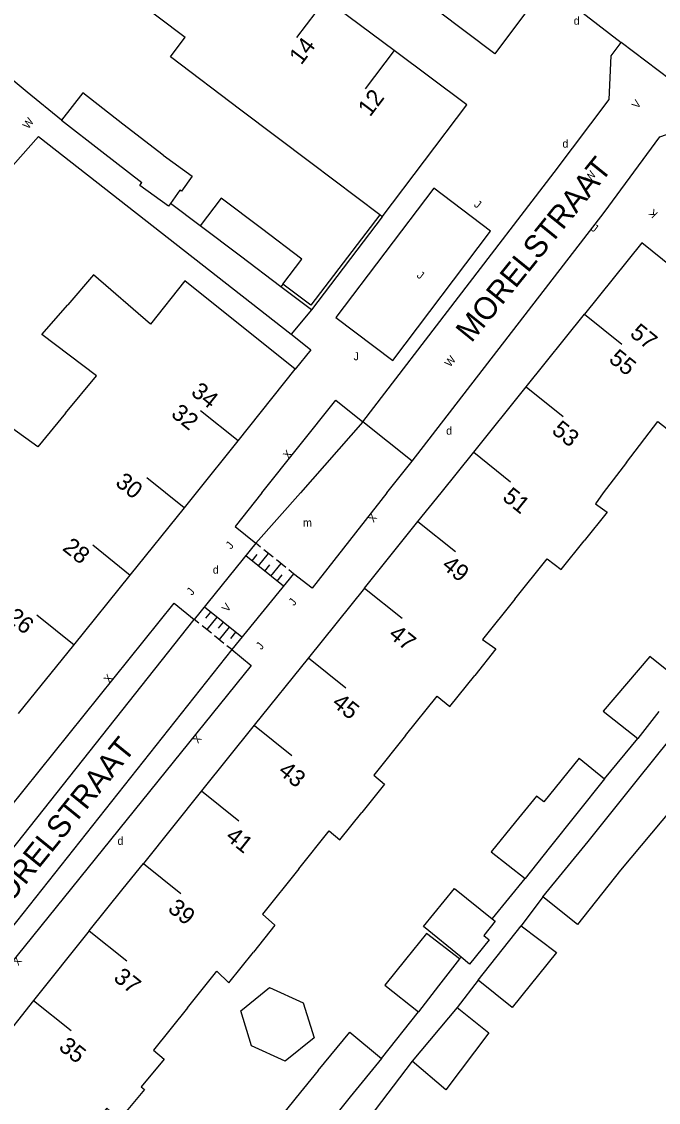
# Model space of a CAD drawing. Extents: x 134999 to 136502, y 457398 to 459002.
# Drawn here: x 135503.6 to 135543.4, y 457761.9 to 457829.4 of the extents above; entities that cross this region are included whole.
import ezdxf

# ---------------------------------------------------------------- set-up
doc = ezdxf.new("R2010")
doc.units = 0
for name, color, linetype in [('RI_DGTB_15', 7, 'Continuous'), ('RI_DGTB_23', 7, 'Continuous'), ('RI_DGTB_29', 7, 'Continuous'), ('RI_DGTB_30', 7, 'Continuous'), ('RI_DGTB_31', 7, 'Continuous'), ('RI_DGTB_35', 7, 'Continuous'), ('RI_DGTB_36', 7, 'Continuous'), ('RI_DGTB_37', 7, 'Continuous'), ('RI_DGTB_4', 7, 'Continuous'), ('RI_DGTB_43', 7, 'Continuous'), ('RI_DGTB_5', 7, 'Continuous'), ('RI_DGTB_53', 7, 'Continuous'), ('RI_DGTB_54', 7, 'Continuous'), ('RI_DGTB_6', 7, 'Continuous')]:
    doc.layers.add(name, color=color, linetype=linetype)

msp = doc.modelspace()

# ---------------------------------------------------------------- linework, layer by layer
at = {"layer": 'RI_DGTB_15'}
for p, q in [((135522.588, 457830.837), (135520.78, 457828.444)), ((135522.588, 457830.837), (135520.78, 457828.444)), ((135526.879, 457827.627), (135525.071, 457825.234)), ((135526.879, 457827.627), (135525.071, 457825.234)), ((135538.762, 457811.154), (135541.088, 457809.277)), ((135538.762, 457811.154), (135541.088, 457809.277)), ((135535.128, 457806.625), (135537.441, 457804.758)), ((135535.128, 457806.625), (135537.441, 457804.758)), ((135517.139, 457803.25), (135514.795, 457805.123)), ((135517.139, 457803.25), (135514.795, 457805.123)), ((135531.853, 457802.544), (135534.153, 457800.688)), ((135531.853, 457802.544), (135534.153, 457800.688)), ((135512.602, 457800), (135511.436, 457800.931)), ((135512.602, 457800), (135511.436, 457800.931)), ((135513.772, 457799.056), (135512.602, 457800)), ((135528.366, 457798.198), (135530.708, 457796.323)), ((135510.398, 457794.84), (135508.062, 457796.722)), ((135525.034, 457794.047), (135527.376, 457792.172)), ((135506.898, 457790.468), (135504.562, 457792.35)), ((135521.53, 457789.68), (135523.872, 457787.805)), ((135518.149, 457785.466), (135520.491, 457783.591)), ((135514.842, 457781.381), (135517.184, 457779.506)), ((135511.222, 457776.839), (135513.564, 457774.964)), ((135507.839, 457772.617), (135510.181, 457770.742)), ((135504.364, 457768.276), (135506.706, 457766.401))]:
    msp.add_line(p, q, dxfattribs=at)
at = {"layer": 'RI_DGTB_23'}
msp.add_line((135521.715, 457811.432), (135520.451, 457809.912), dxfattribs=at)
msp.add_line((135521.715, 457811.432), (135520.451, 457809.912), dxfattribs=at)
at = {"layer": 'RI_DGTB_31'}
for p, q in [((135518.542, 457796.603), (135518.248, 457796.841)), ((135519.974, 457794.16), (135517.619, 457796.063)), ((135518.012, 457795.746), (135518.326, 457796.135)), ((135518.404, 457795.429), (135519.033, 457796.206)), ((135519.327, 457795.968), (135518.739, 457796.444)), ((135518.797, 457795.111), (135519.111, 457795.5)), ((135519.189, 457794.794), (135519.818, 457795.572)), ((135520.112, 457795.334), (135519.523, 457795.81)), ((135519.581, 457794.477), (135519.896, 457794.866)), ((135520.603, 457794.937), (135520.308, 457795.175)), ((135517.363, 457790.974), (135515.03, 457792.861)), ((135515.419, 457792.546), (135515.104, 457792.157)), ((135514.693, 457791.847), (135514.401, 457792.083)), ((135515.807, 457792.232), (135515.179, 457791.454)), ((135516.196, 457791.917), (135515.882, 457791.529)), ((135515.47, 457791.218), (135514.887, 457791.69)), ((135516.585, 457791.603), (135515.956, 457790.825)), ((135516.974, 457791.289), (135516.66, 457790.9)), ((135516.248, 457790.59), (135515.665, 457791.061)), ((135516.734, 457790.197), (135516.442, 457790.432))]:
    msp.add_line(p, q, dxfattribs=at)
at = {"layer": 'RI_DGTB_4'}
for p, q in [((135509.678, 457831.61), (135513.825, 457828.459)), ((135509.678, 457831.61), (135513.825, 457828.459)), ((135526.879, 457827.627), (135522.588, 457830.837)), ((135526.879, 457827.627), (135522.588, 457830.837)), ((135521.675, 457820.616), (135517.314, 457823.907)), ((135521.675, 457820.616), (135517.314, 457823.907)), ((135525.979, 457817.369), (135521.675, 457820.616)), ((135525.979, 457817.369), (135521.675, 457820.616)), ((135526.139, 457817.249), (135525.979, 457817.369)), ((135526.139, 457817.249), (135525.979, 457817.369)), ((135535.127, 457806.626), (135538.762, 457811.154)), ((135535.127, 457806.626), (135538.762, 457811.154)), ((135517.139, 457803.25), (135520.707, 457807.722)), ((135517.139, 457803.25), (135520.707, 457807.722)), ((135531.852, 457802.545), (135535.127, 457806.626)), ((135531.852, 457802.545), (135535.127, 457806.626)), ((135514.546, 457800), (135517.139, 457803.25)), ((135514.546, 457800), (135517.139, 457803.25)), ((135529.81, 457800), (135531.852, 457802.545)), ((135529.81, 457800), (135531.852, 457802.545)), ((135513.78, 457799.05), (135514.546, 457800)), ((135528.365, 457798.199), (135529.81, 457800)), ((135510.39, 457794.847), (135513.78, 457799.05)), ((135525.033, 457794.048), (135528.365, 457798.199)), ((135506.874, 457790.487), (135510.39, 457794.847)), ((135525.033, 457794.048), (135521.529, 457789.681)), ((135503.422, 457786.206), (135506.874, 457790.487)), ((135521.529, 457789.681), (135518.147, 457785.468)), ((135518.147, 457785.468), (135514.857, 457781.369)), ((135514.857, 457781.369), (135511.222, 457776.839)), ((135507.839, 457772.617), (135504.364, 457768.276)), ((135504.364, 457768.276), (135500.929, 457763.983))]:
    msp.add_line(p, q, dxfattribs=at)
for points in [[(135517.314, 457823.907), (135512.906, 457827.233), (135513.825, 457828.459)], [(135517.314, 457823.907), (135512.906, 457827.233), (135513.825, 457828.459)], [(135526.139, 457817.249), (135531.413, 457824.235), (135526.879, 457827.627)], [(135526.139, 457817.249), (135531.413, 457824.235), (135526.879, 457827.627)], [(135548.323, 457810.721), (135548.366, 457810.774), (135542.344, 457815.618), (135538.762, 457811.154)], [(135548.323, 457810.721), (135548.366, 457810.774), (135542.344, 457815.618), (135538.762, 457811.154)], [(135520.707, 457807.722), (135513.819, 457813.238), (135511.664, 457810.527)], [(135520.707, 457807.722), (135513.819, 457813.238), (135511.664, 457810.527)], [(135507.839, 457772.617), (135509.965, 457775.273), (135511.222, 457776.839)]]:
    msp.add_lwpolyline(points, dxfattribs=at)
at = {"layer": 'RI_DGTB_5'}
msp.add_line((135541.385, 457801.884), (135539.942, 457800), dxfattribs=at)
msp.add_line((135541.385, 457801.884), (135539.942, 457800), dxfattribs=at)
for points in [[(135511.664, 457810.527), (135508.111, 457813.611), (135506.497, 457811.753)], [(135511.664, 457810.527), (135508.111, 457813.611), (135506.497, 457811.753)], [(135506.367, 457804.978), (135508.291, 457807.311), (135504.871, 457809.881), (135506.497, 457811.753)], [(135506.367, 457804.978), (135508.291, 457807.311), (135504.871, 457809.881), (135506.497, 457811.753)], [(135541.385, 457801.884), (135543.347, 457804.446), (135544.221, 457803.771), (135545.686, 457805.596)], [(135541.385, 457801.884), (135543.347, 457804.446), (135544.221, 457803.771), (135545.686, 457805.596)], [(135506.367, 457804.978), (135504.621, 457802.861), (135501.311, 457805.241), (135501.239, 457805.15)], [(135506.367, 457804.978), (135504.621, 457802.861), (135501.311, 457805.241), (135501.239, 457805.15)], [(135539.942, 457800), (135539.449, 457799.302), (135540.18, 457798.782), (135538.742, 457796.996)], [(135534.42, 457793.348), (135536.436, 457795.864), (135537.303, 457795.21), (135538.742, 457796.996)], [(135534.42, 457793.348), (135532.405, 457790.832), (135533.239, 457790.251), (135531.912, 457788.586)], [(135527.592, 457784.824), (135529.569, 457787.292), (135530.364, 457786.642), (135531.912, 457788.586)], [(135527.592, 457784.824), (135525.615, 457782.356), (135526.286, 457781.787), (135524.861, 457780.018)], [(135520.929, 457776.508), (135522.831, 457778.882), (135523.486, 457778.31), (135524.861, 457780.018)], [(135520.929, 457776.508), (135518.662, 457773.678), (135519.433, 457772.986), (135518.088, 457771.299)], [(135513.97, 457767.822), (135515.805, 457770.112), (135516.557, 457769.376), (135518.088, 457771.299)], [(135513.97, 457767.822), (135511.846, 457765.171), (135512.521, 457764.611), (135511.082, 457762.875)], [(135511.082, 457762.875), (135511.281, 457762.714), (135509.727, 457760.844), (135508.945, 457761.551), (135507.01, 457759.137)]]:
    msp.add_lwpolyline(points, dxfattribs=at)
at = {"layer": 'RI_DGTB_53'}
for p, q in [((135537.272, 457831.068), (135541.06, 457828.139)), ((135537.272, 457831.068), (135541.06, 457828.139)), ((135546.607, 457823.921), (135541.06, 457828.139)), ((135546.607, 457823.921), (135541.06, 457828.139)), ((135528, 457801.969), (135524.927, 457804.434)), ((135528, 457801.969), (135524.927, 457804.434)), ((135518.248, 457796.841), (135521.027, 457800)), ((135500, 457773.906), (135514.401, 457792.083)), ((135516.744, 457790.209), (135500, 457769.065))]:
    msp.add_line(p, q, dxfattribs=at)
for points in [[(135537.272, 457831.068), (135535.154, 457830.07), (135533.163, 457827.426), (135500.459, 457852.058), (135503.652, 457856.296)], [(135524.927, 457804.434), (135536.882, 457820.012), (135540.298, 457824.581), (135540.43, 457827.307), (135541.06, 457828.139)], [(135524.927, 457804.434), (135536.882, 457820.012), (135540.298, 457824.581), (135540.43, 457827.307), (135541.06, 457828.139)], [(135528, 457801.969), (135539.99, 457817.512), (135543.477, 457822.236), (135546.011, 457823.134), (135546.607, 457823.921)], [(135528, 457801.969), (135539.99, 457817.512), (135543.477, 457822.236), (135546.011, 457823.134), (135546.607, 457823.921)], [(135504.665, 457822.263), (135520.451, 457809.912)], [(135504.665, 457822.263), (135520.451, 457809.912)], [(135523.241, 457810.951), (135526.795, 457808.264), (135532.903, 457816.346), (135529.349, 457819.033), (135523.241, 457810.951)], [(135523.241, 457810.951), (135526.795, 457808.264), (135532.903, 457816.346), (135529.349, 457819.033), (135523.241, 457810.951)], [(135520.451, 457809.912), (135520.519, 457809.859), (135521.676, 457808.932), (135520.707, 457807.722)], [(135520.451, 457809.912), (135520.519, 457809.859), (135521.676, 457808.932), (135520.707, 457807.722)]]:
    msp.add_lwpolyline(points, dxfattribs=at)
at = {"layer": 'RI_DGTB_54'}
for p, q in [((135503.968, 457825.041), (135500, 457828.317)), ((135503.968, 457825.041), (135500, 457828.317)), ((135506.103, 457823.28), (135503.968, 457825.041)), ((135506.103, 457823.28), (135503.968, 457825.041)), ((135500, 457816.981), (135504.665, 457822.263)), ((135500, 457816.981), (135504.665, 457822.263)), ((135524.927, 457804.434), (135521.027, 457800)), ((135524.927, 457804.434), (135521.027, 457800)), ((135526.427, 457800), (135528, 457801.969)), ((135526.427, 457800), (135528, 457801.969)), ((135518.248, 457796.841), (135514.401, 457792.083)), ((135520.603, 457794.937), (135516.744, 457790.209)), ((135540.014, 457782.124), (135542.103, 457784.654)), ((135533.015, 457773.396), (135535.053, 457775.904)), ((135536.168, 457774.758), (135534.821, 457772.934)), ((135532.128, 457769.548), (135530.812, 457767.842)), ((135526.098, 457764.649), (135528.403, 457767.573)), ((135528.015, 457764.484), (135525.302, 457760.917))]:
    msp.add_line(p, q, dxfattribs=at)
for points in [[(135514.773, 457816.687), (135512.905, 457818.067)], [(135514.773, 457816.687), (135512.905, 457818.067)], [(135526.139, 457817.249), (135521.715, 457811.432), (135519.809, 457812.874)], [(135526.139, 457817.249), (135521.715, 457811.432), (135519.809, 457812.874)], [(135525.979, 457817.369), (135521.677, 457811.712), (135519.93, 457813.033)], [(135525.979, 457817.369), (135521.677, 457811.712), (135519.93, 457813.033)], [(135518.621, 457800), (135523.248, 457805.778), (135524.927, 457804.434)], [(135518.621, 457800), (135523.248, 457805.778), (135524.927, 457804.434)], [(135518.621, 457800), (135516.956, 457797.891), (135518.248, 457796.841)], [(135526.427, 457800), (135521.769, 457794.048), (135520.603, 457794.937)], [(135500, 457776.77), (135513.14, 457793.094), (135514.401, 457792.083)], [(135516.744, 457790.209), (135517.956, 457789.212), (135500.88, 457768.066), (135500, 457768.775)], [(135533.015, 457773.396), (135532.998, 457773.375)], [(135531.055, 457770.985), (135530.971, 457770.881)]]:
    msp.add_lwpolyline(points, dxfattribs=at)
at = {"layer": 'RI_DGTB_6'}
for p, q in [((135519.93, 457813.033), (135519.809, 457812.874)), ((135519.93, 457813.033), (135519.809, 457812.874)), ((135538.433, 457783.409), (135540.014, 457782.124)), ((135539.005, 457778.203), (135542.077, 457782.066)), ((135544.246, 457780.267), (135541.012, 457776.424)), ((135536.168, 457774.758), (135539.005, 457778.203)), ((135532.128, 457769.548), (135534.821, 457772.934)), ((135530.812, 457767.842), (135528.015, 457764.484))]:
    msp.add_line(p, q, dxfattribs=at)
for points in [[(135509.943, 457823.038), (135507.43, 457824.989), (135506.103, 457823.28)], [(135509.943, 457823.038), (135507.43, 457824.989), (135506.103, 457823.28)], [(135506.103, 457823.28), (135508.616, 457821.329)], [(135506.103, 457823.28), (135508.616, 457821.329)], [(135512.456, 457821.087), (135509.943, 457823.038)], [(135512.456, 457821.087), (135509.943, 457823.038)], [(135508.616, 457821.329), (135511.129, 457819.378)], [(135508.616, 457821.329), (135511.129, 457819.378)], [(135512.456, 457821.087), (135514.269, 457819.776), (135513.591, 457818.838), (135513.506, 457818.899), (135512.905, 457818.067)], [(135512.456, 457821.087), (135514.269, 457819.776), (135513.591, 457818.838), (135513.506, 457818.899), (135512.905, 457818.067)], [(135512.905, 457818.067), (135512.789, 457817.907), (135510.995, 457819.204), (135511.129, 457819.378)], [(135512.905, 457818.067), (135512.789, 457817.907), (135510.995, 457819.204), (135511.129, 457819.378)], [(135518.601, 457816.51), (135516.083, 457818.417), (135514.773, 457816.687)], [(135518.601, 457816.51), (135516.083, 457818.417), (135514.773, 457816.687)], [(135517.291, 457814.78), (135514.773, 457816.687)], [(135517.291, 457814.78), (135514.773, 457816.687)], [(135519.93, 457813.033), (135521.119, 457814.604), (135518.601, 457816.51)], [(135519.93, 457813.033), (135521.119, 457814.604), (135518.601, 457816.51)], [(135519.809, 457812.874), (135517.291, 457814.78)], [(135519.809, 457812.874), (135517.291, 457814.78)], [(135544.854, 457788.155), (135542.839, 457789.759), (135541.386, 457788.06)], [(135541.386, 457788.06), (135539.933, 457786.361), (135542.103, 457784.654)], [(135543.415, 457786.324), (135542.103, 457784.654)], [(135542.077, 457782.066), (135544.116, 457784.594)], [(135538.433, 457783.409), (135536.224, 457780.679), (135535.772, 457781.045), (135534.463, 457779.439)], [(135540.014, 457782.124), (135536.561, 457777.795)], [(135534.463, 457779.439), (135532.929, 457777.559), (135535.053, 457775.904)], [(135536.561, 457777.795), (135535.053, 457775.904)], [(135541.012, 457776.424), (135538.325, 457773.027), (135536.168, 457774.758)], [(135531.055, 457770.985), (135528.709, 457772.892), (135530.651, 457775.282)], [(135530.651, 457775.282), (135532.998, 457773.375)], [(135532.998, 457773.375), (135533.188, 457773.221), (135532.472, 457772.34), (135532.82, 457772.058), (135531.593, 457770.548), (135531.055, 457770.985)], [(135530.971, 457770.881), (135528.896, 457772.457), (135527.592, 457770.842)], [(135534.821, 457772.934), (135537.012, 457771.282), (135534.255, 457767.826), (135532.128, 457769.548)], [(135527.592, 457770.842), (135526.289, 457769.228), (135528.403, 457767.573)], [(135530.971, 457770.881), (135529.651, 457769.181)], [(135520.065, 457764.492), (135517.977, 457765.436), (135517.304, 457767.632), (135519.101, 457769.086), (135521.189, 457768.123), (135521.875, 457765.931), (135520.065, 457764.492)], [(135529.651, 457769.181), (135528.403, 457767.573)], [(135530.812, 457767.842), (135532.786, 457766.257), (135530.109, 457762.692), (135528.015, 457764.484)], [(135522.136, 457763.904), (135524.107, 457766.292), (135526.098, 457764.649)], [(135526.098, 457764.649), (135524.127, 457762.261)], [(135522.136, 457763.904), (135520.76, 457762.208)], [(135520.76, 457762.208), (135519.385, 457760.513), (135521.345, 457758.872)], [(135524.127, 457762.261), (135522.781, 457760.569)]]:
    msp.add_lwpolyline(points, dxfattribs=at)

# ---------------------------------------------------------------- texts
at = {"layer": 'RI_DGTB_29'}
for p in [(135538.093, 457829.247), (135538.093, 457829.247), (135537.389, 457821.565), (135537.389, 457821.565), (135530.13, 457803.63), (135530.13, 457803.63), (135515.554, 457794.941), (135509.605, 457777.997)]:
    msp.add_text('d', height=0.5, dxfattribs=at).set_placement(p)
at = {"layer": 'RI_DGTB_30'}
for s, rotation, p in [('V', 52.93837, (135542.076, 457823.952)), ('V', 52.93837, (135542.076, 457823.952)), ('W', 53.56628, (135504.041, 457822.687)), ('W', 53.56628, (135504.041, 457822.687)), ('W', 53.32711, (135539.146, 457819.368)), ('W', 53.32711, (135539.146, 457819.368)), ('K', 134.54399, (135543.39, 457817.459)), ('K', 134.54399, (135543.39, 457817.459)), ('W', 51.32027, (135530.376, 457807.815)), ('W', 51.32027, (135530.376, 457807.815)), ('X', 51.04872, (135520.278, 457802.068)), ('X', 51.04872, (135520.278, 457802.068)), ('X', 231.14168, (135525.473, 457798.76)), ('V', 52.44316, (135516.473, 457792.503)), ('X', 51.22764, (135509.088, 457788.06)), ('X', 231.14168, (135514.513, 457784.949)), ('X', 231.14168, (135503.295, 457771.057))]:
    msp.add_text(s, height=0.499, rotation=rotation, dxfattribs=at).set_placement(p)
at = {"layer": 'RI_DGTB_31'}
for rotation, p in [(323.11359, (135531.823, 457817.935)), (323.11359, (135531.823, 457817.935)), (323.11359, (135539.116, 457816.445)), (323.11359, (135539.116, 457816.445)), (323.11359, (135528.249, 457813.508)), (323.11359, (135528.249, 457813.508)), (0.99977, (135524.349, 457808.277)), (0.99977, (135524.349, 457808.277)), (51.1616, (135516.694, 457796.434)), (51.1616, (135514.255, 457793.55)), (51.1616, (135520.624, 457792.896)), (51.1616, (135518.58, 457790.151))]:
    msp.add_text('J', height=0.499, rotation=rotation, dxfattribs=at).set_placement(p)
at = {"layer": 'RI_DGTB_35'}
for s, rotation, p in [('12', 52.9322, (135525.374, 457823.443)), ('12', 52.9322, (135525.374, 457823.443)), ('57', 321.0886, (135541.541, 457809.845)), ('57', 321.0886, (135541.541, 457809.845)), ('34', 321.3833, (135514.129, 457806.174)), ('34', 321.3833, (135514.129, 457806.174))]:
    msp.add_text(s, height=1.054, rotation=rotation, dxfattribs=at).set_placement(p)
at = {"layer": 'RI_DGTB_36'}
for s, rotation, p in [('14', 52.9322, (135521.076, 457826.682)), ('14', 52.9322, (135521.076, 457826.682)), ('55', 321.0813, (135540.223, 457808.239)), ('55', 321.0813, (135540.223, 457808.239)), ('32', 321.3833, (135512.885, 457804.822)), ('32', 321.3833, (135512.885, 457804.822)), ('53', 321.0813, (135536.66, 457803.784)), ('53', 321.0813, (135536.66, 457803.784)), ('30', 321.3994, (135509.405, 457800.526)), ('30', 321.3994, (135509.405, 457800.526)), ('51', 321.3096, (135533.577, 457799.605)), ('51', 321.3096, (135533.577, 457799.605)), ('28', 321.1461, (135506.108, 457796.461)), ('49', 321.3096, (135529.79, 457795.342)), ('26', 321.1461, (135502.615, 457792.083)), ('47', 321.3096, (135526.47, 457791.023)), ('45', 321.3096, (135522.934, 457786.744)), ('43', 321.3096, (135519.579, 457782.495)), ('41', 321.3096, (135516.291, 457778.394)), ('39', 321.3096, (135512.685, 457773.9)), ('37', 321.3096, (135509.294, 457769.584)), ('35', 321.3096, (135505.867, 457765.264))]:
    msp.add_text(s, height=1.054, rotation=rotation, dxfattribs=at).set_placement(p)
at = {"layer": 'RI_DGTB_37'}
for rotation, p in [(51.01348, (135531.703, 457809.325)), (51.01348, (135531.703, 457809.325)), (50.97028, (135501.926, 457773.083))]:
    msp.add_text('MORELSTRAAT', height=1.4, rotation=rotation, dxfattribs=at).set_placement(p)
at = {"layer": 'RI_DGTB_43'}
msp.add_text('m', height=0.5, dxfattribs=at).set_placement((135521.186, 457797.884))

doc.saveas('drawing.dxf')
